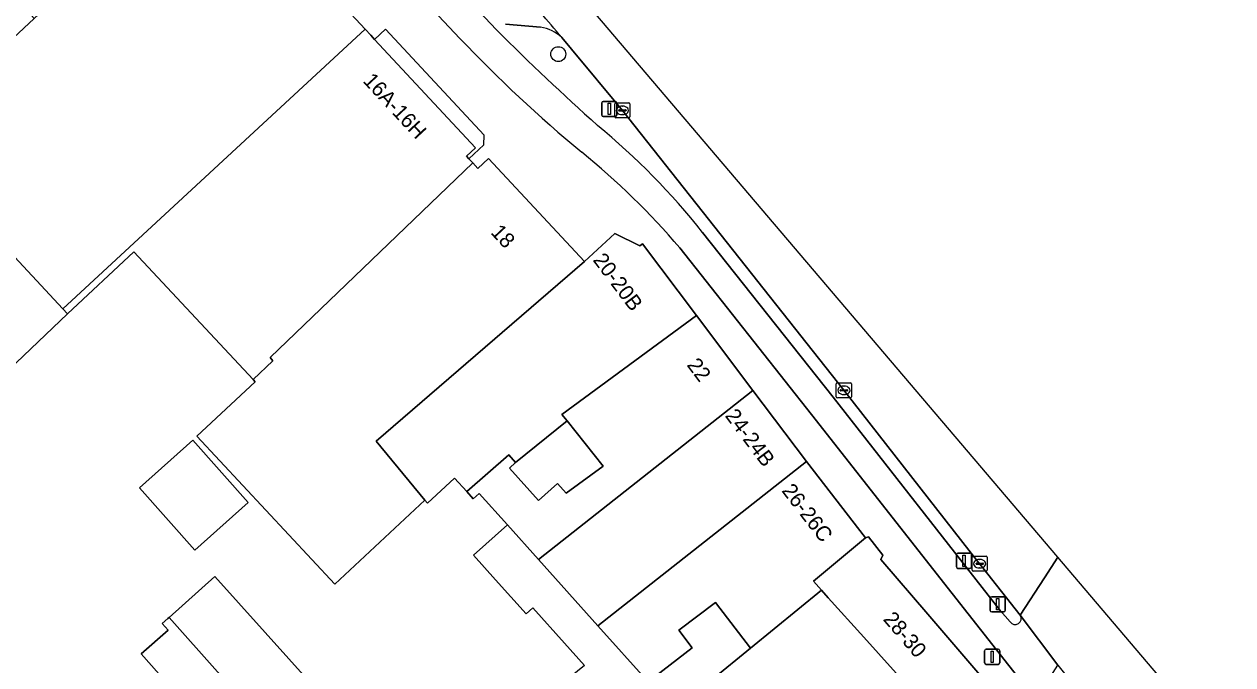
# Model space of a CAD drawing. Extents: x 160663 to 161506, y 382245 to 383291.
# Drawn here: x 161239.2 to 161318.8, y 383059.9 to 383102.1 of the extents above; entities that cross this region are included whole.
import ezdxf

# ---------------------------------------------------------------- set-up
doc = ezdxf.new("R2010")
doc.units = 0
for name, color, linetype in [('IMGEO_Berm_open', 7, 'Continuous'), ('IMGEO_Boom', 7, 'Continuous'), ('IMGEO_Drukknoppaal', 7, 'Continuous'), ('IMGEO_Erf', 7, 'Continuous'), ('IMGEO_Fietspad_gesloten', 7, 'Continuous'), ('IMGEO_Kolk', 7, 'Continuous'), ('IMGEO_Lichtmast', 7, 'Continuous'), ('IMGEO_Pand', 7, 'Continuous'), ('IMGEO_Pand_nummerreeks', 7, 'Continuous'), ('IMGEO_Pand_overbouw', 7, 'Continuous'), ('IMGEO_Parkeervlak_open', 7, 'Continuous'), ('IMGEO_Rijbaan_lokaal_gesloten', 7, 'Continuous'), ('IMGEO_Rijbaan_lokaal_open', 7, 'Continuous'), ('IMGEO_Verkeersregelinstallatiepaal', 7, 'Continuous'), ('IMGEO_Voetpad_open', 7, 'Continuous')]:
    doc.layers.add(name, color=color, linetype=linetype)

msp = doc.modelspace()

# ---------------------------------------------------------------- linework, layer by layer
at = {"layer": 'IMGEO_Berm_open'}
for points in [[(161254.912, 383118.537), (161256.323, 383116.765), (161258.334, 383114.41), (161270.33, 383101.702)], [(161273.229, 383101.876), (161270.916, 383102.083)], [(161304.809, 383063.165), (161302.342, 383066.3), (161302.134, 383066.564), (161293.195, 383077.978), (161278.609, 383096.408), (161275.253, 383100.448), (161274.623, 383101.198)], [(161283.894, 383088.37), (161292.486, 383077.52), (161303.485, 383063.483), (161304.138, 383062.743)]]:
    msp.add_lwpolyline(points, dxfattribs=at)
for centre, radius, start, end in [((161389.137, 383220.692), 168.148, 225.04421, 228.16217), ((161272.889, 383099.404), 2.495, 45.96509, 82.1611), ((161248.085, 383060.139), 45.599, 38.25152, 50.68155), ((161304.472, 383062.956), 0.396, 212.58922, 31.74335)]:
    msp.add_arc(centre, radius, start, end, dxfattribs=at)
at = {"layer": 'IMGEO_Boom'}
msp.add_circle((161274.391, 383100.109), 0.489, dxfattribs=at)
at = {"layer": 'IMGEO_Drukknoppaal'}
for p, q in [((161302.464, 383060.035), (161302.464, 383060.835)), ((161302.464, 383060.835), (161302.464, 383060.035)), ((161302.564, 383060.935), (161303.354, 383060.935)), ((161303.354, 383060.935), (161302.564, 383060.935)), ((161303.454, 383060.835), (161303.454, 383060.035)), ((161303.454, 383060.035), (161303.454, 383060.835)), ((161303.354, 383059.935), (161302.564, 383059.935)), ((161302.564, 383059.935), (161303.354, 383059.935))]:
    msp.add_line(p, q, dxfattribs=at)
msp.add_lwpolyline([(161302.884, 383060.81), (161303.034, 383060.81), (161303.034, 383060.06), (161302.884, 383060.06), (161302.884, 383060.81)], dxfattribs=at)
for centre, start, end in [((161302.564, 383060.835), 90, 180), ((161302.564, 383060.835), 90, 180), ((161303.354, 383060.835), 0, 90), ((161303.354, 383060.835), 360, 90), ((161302.564, 383060.035), 180, 270), ((161302.564, 383060.035), 180, 270), ((161303.354, 383060.035), 270, 0), ((161303.354, 383060.035), 270, 0)]:
    msp.add_arc(centre, 0.1, start, end, dxfattribs=at)
at = {"layer": 'IMGEO_Erf'}
for points in [[(161231.375, 383094.502), (161239.877, 383102.451), (161235.451, 383107.442)], [(161276.127, 383059.86), (161274.802, 383061.337), (161272.726, 383063.65), (161272.282, 383063.252), (161270.257, 383065.508), (161268.812, 383067.118), (161271.047, 383069.124), (161269.191, 383071.192), (161268.792, 383070.835), (161268.367, 383071.309), (161267.563, 383072.204), (161265.779, 383070.541), (161265.598, 383070.736), (161259.677, 383065.217), (161250.595, 383074.961), (161254.435, 383078.54), (161254.296, 383078.689), (161246.453, 383087.105), (161242.076, 383083.021), (161227.068, 383068.696)], [(161229.123, 383068.456), (161230.103, 383067.172), (161228.903, 383066.257), (161232.503, 383061.539), (161235.639, 383057.431), (161238.692, 383053.431), (161241.58, 383049.647), (161244.468, 383045.864), (161248.069, 383041.146), (161247.842, 383040.973), (161247.092, 383041.927), (161245.343, 383040.569), (161247.016, 383038.381), (161249.693, 383034.881), (161255.983, 383040.202), (161261.141, 383044.565), (161246.93, 383060.62)], [(161246.93, 383060.62), (161248.708, 383062.181), (161248.317, 383062.62), (161248.685, 383062.95), (161248.77, 383063.026), (161251.78, 383065.727), (161261.529, 383054.879)]]:
    msp.add_lwpolyline(points, dxfattribs=at)
for points in [[(161274.971, 383075.963), (161271.58, 383073.225), (161271.177, 383072.863), (161273.087, 383070.734), (161274.334, 383071.853), (161274.921, 383071.2), (161277.35, 383072.98)], [(161246.81, 383071.55), (161250.323, 383074.687), (161253.976, 383070.595), (161250.463, 383067.459)], [(161287.043, 383060.994), (161284.741, 383064.014), (161282.33, 383062.177), (161283.215, 383061.015), (161280.3, 383058.794), (161282.01, 383056.885)]]:
    msp.add_lwpolyline(points, close=True, dxfattribs=at)
at = {"layer": 'IMGEO_Fietspad_gesloten'}
for points in [[(161270.33, 383101.702), (161258.334, 383114.41)], [(161257.638, 383112.077), (161267.918, 383101.141)], [(161304.138, 383062.743), (161303.485, 383063.483), (161292.486, 383077.52), (161283.894, 383088.37)], [(161282.391, 383087.355), (161291.069, 383076.384), (161300.331, 383064.593), (161305.102, 383058.525), (161305.241, 383058.31)], [(161305.536, 383057.12), (161307.29, 383059.875), (161304.809, 383063.165)]]:
    msp.add_lwpolyline(points, dxfattribs=at)
for centre, radius, start, end in [((161389.137, 383220.692), 168.148, 225.04421, 228.16217), ((161335.864, 383165.804), 93.797, 223.58152, 230.28845), ((161248.085, 383060.139), 45.599, 38.25152, 50.68155), ((161245.752, 383056.225), 48.078, 40.35256, 51.11245), ((161304.472, 383062.956), 0.396, 212.58922, 31.74335)]:
    msp.add_arc(centre, radius, start, end, dxfattribs=at)
at = {"layer": 'IMGEO_Kolk'}
for p, q in [((161278.112, 383095.981), (161278.112, 383096.833)), ((161278.187, 383096.907), (161279.039, 383096.907)), ((161278.6, 383096.687), (161278.625, 383096.687)), ((161279.113, 383096.833), (161279.113, 383095.981)), ((161279.039, 383095.907), (161278.187, 383095.907)), ((161278.371, 383096.401), (161278.371, 383096.413)), ((161278.809, 383096.364), (161278.411, 383096.364)), ((161278.414, 383096.45), (161278.812, 383096.45)), ((161278.623, 383096.127), (161278.598, 383096.127)), ((161278.855, 383096.413), (161278.855, 383096.401)), ((161292.697, 383077.551), (161292.697, 383078.403)), ((161292.772, 383078.477), (161293.624, 383078.477)), ((161293.185, 383078.257), (161293.21, 383078.257)), ((161293.698, 383078.403), (161293.698, 383077.551)), ((161293.624, 383077.477), (161292.772, 383077.477)), ((161292.956, 383077.971), (161292.956, 383077.983)), ((161293.394, 383077.934), (161292.996, 383077.934)), ((161292.999, 383078.02), (161293.397, 383078.02)), ((161293.208, 383077.697), (161293.183, 383077.697)), ((161293.44, 383077.983), (161293.44, 383077.971)), ((161301.711, 383067.063), (161302.563, 383067.063)), ((161301.636, 383066.137), (161301.636, 383066.989)), ((161301.895, 383066.557), (161301.895, 383066.569)), ((161302.333, 383066.52), (161301.935, 383066.52)), ((161301.938, 383066.606), (161302.336, 383066.606)), ((161302.147, 383066.283), (161302.122, 383066.283)), ((161302.124, 383066.843), (161302.149, 383066.843)), ((161302.379, 383066.569), (161302.379, 383066.557)), ((161302.637, 383066.989), (161302.637, 383066.137)), ((161302.563, 383066.063), (161301.711, 383066.063))]:
    msp.add_line(p, q, dxfattribs=at)
for points in [[(161278.112, 383095.981), (161278.112, 383096.833)], [(161278.187, 383096.907), (161279.039, 383096.907)], [(161279.113, 383096.833), (161279.113, 383095.981)], [(161279.039, 383095.907), (161278.187, 383095.907)], [(161292.697, 383077.551), (161292.697, 383078.403)], [(161292.772, 383078.477), (161293.624, 383078.477)], [(161293.698, 383078.403), (161293.698, 383077.551)], [(161293.624, 383077.477), (161292.772, 383077.477)], [(161301.711, 383067.063), (161302.563, 383067.063)], [(161301.636, 383066.137), (161301.636, 383066.989)], [(161302.637, 383066.989), (161302.637, 383066.137)], [(161302.563, 383066.063), (161301.711, 383066.063)]]:
    msp.add_lwpolyline(points, dxfattribs=at)
for centre, radius, start, end in [((161278.189, 383096.831), 0.0765, 91.55205, 178.44795), ((161278.189, 383096.831), 0.0765, 91.55205, 178.44795), ((161279.037, 383096.831), 0.0765, 1.55205, 88.44795), ((161279.037, 383096.831), 0.0765, 1.55205, 88.44795), ((161278.189, 383095.983), 0.0765, 181.55205, 268.44795), ((161278.189, 383095.983), 0.0765, 181.55205, 268.44795), ((161278.411, 383096.41), 0.0403, 85.87752, 175.75265), ((161278.408, 383096.4), 0.0366, 178.93798, 274.71019), ((161278.812, 383096.407), 0.043, 264.86636, 352.45326), ((161278.816, 383096.412), 0.0386, 1.73085, 96.63898), ((161279.037, 383095.983), 0.0765, 271.55205, 358.44795), ((161279.037, 383095.983), 0.0765, 271.55205, 358.44795), ((161292.774, 383078.401), 0.0765, 91.55205, 178.44795), ((161292.774, 383078.401), 0.0765, 91.55205, 178.44795), ((161293.622, 383078.401), 0.0765, 1.55205, 88.44795), ((161293.622, 383078.401), 0.0765, 1.55205, 88.44795), ((161292.774, 383077.553), 0.0765, 181.55205, 268.44795), ((161292.774, 383077.553), 0.0765, 181.55205, 268.44795), ((161292.996, 383077.98), 0.0403, 85.87752, 175.75265), ((161292.993, 383077.97), 0.0366, 178.93798, 274.71019), ((161293.397, 383077.977), 0.043, 264.86636, 352.45326), ((161293.401, 383077.982), 0.0386, 1.73085, 96.63898), ((161293.622, 383077.553), 0.0765, 271.55205, 358.44795), ((161293.622, 383077.553), 0.0765, 271.55205, 358.44795), ((161301.713, 383066.987), 0.0765, 91.55205, 178.44795), ((161301.713, 383066.987), 0.0765, 91.55205, 178.44795), ((161302.561, 383066.987), 0.0765, 1.55205, 88.44795), ((161302.561, 383066.987), 0.0765, 1.55205, 88.44795), ((161301.935, 383066.566), 0.0403, 85.87752, 175.75265), ((161301.932, 383066.556), 0.0366, 178.93798, 274.71019), ((161302.336, 383066.563), 0.043, 264.86636, 352.45326), ((161302.34, 383066.568), 0.0386, 1.73085, 96.63898), ((161301.713, 383066.139), 0.0765, 181.55205, 268.44795), ((161301.713, 383066.139), 0.0765, 181.55205, 268.44795), ((161302.561, 383066.139), 0.0765, 271.55205, 358.44795), ((161302.561, 383066.139), 0.0765, 271.55205, 358.44795)]:
    msp.add_arc(centre, radius, start, end, dxfattribs=at)
for centre, major_axis, ratio, start_param, end_param in [((161278.599, 383096.407), (-0.387, 0.002), 0.722429, 4.712389, 7.853982), ((161278.624, 383096.407), (-0.39, 0.002), 0.717154, 1.570796, 4.712389), ((161293.184, 383077.977), (-0.387, 0.002), 0.722429, 4.712389, 7.853982), ((161293.209, 383077.977), (-0.39, 0.002), 0.717154, 1.570796, 4.712389), ((161302.123, 383066.563), (-0.387, 0.002), 0.722429, 4.712389, 7.853982), ((161302.148, 383066.563), (-0.39, 0.002), 0.717154, 1.570796, 4.712389)]:
    msp.add_ellipse(centre, major_axis=major_axis, ratio=ratio, start_param=start_param, end_param=end_param, dxfattribs=at)
at = {"layer": 'IMGEO_Lichtmast'}
for p, q in [((161277.253, 383096.101), (161277.253, 383096.901)), ((161277.253, 383096.901), (161277.253, 383096.101)), ((161277.353, 383097.001), (161278.143, 383097.001)), ((161278.143, 383097.001), (161277.353, 383097.001)), ((161278.243, 383096.901), (161278.243, 383096.101)), ((161278.243, 383096.101), (161278.243, 383096.901)), ((161278.143, 383096.001), (161277.353, 383096.001)), ((161277.353, 383096.001), (161278.143, 383096.001)), ((161300.608, 383066.355), (161300.608, 383067.155)), ((161300.608, 383067.155), (161300.608, 383066.355)), ((161300.708, 383067.255), (161301.498, 383067.255)), ((161301.498, 383067.255), (161300.708, 383067.255)), ((161301.598, 383067.155), (161301.598, 383066.355)), ((161301.598, 383066.355), (161301.598, 383067.155)), ((161301.498, 383066.255), (161300.708, 383066.255)), ((161300.708, 383066.255), (161301.498, 383066.255))]:
    msp.add_line(p, q, dxfattribs=at)
for points in [[(161277.673, 383096.876), (161277.823, 383096.876), (161277.823, 383096.126), (161277.673, 383096.126), (161277.673, 383096.876)], [(161301.028, 383067.13), (161301.178, 383067.13), (161301.178, 383066.38), (161301.028, 383066.38), (161301.028, 383067.13)]]:
    msp.add_lwpolyline(points, dxfattribs=at)
for centre, start, end in [((161277.353, 383096.901), 90, 180), ((161277.353, 383096.901), 90, 180), ((161278.143, 383096.901), 0, 90), ((161278.143, 383096.901), 360, 90), ((161277.353, 383096.101), 180, 270), ((161277.353, 383096.101), 180, 270), ((161278.143, 383096.101), 270, 0), ((161278.143, 383096.101), 270, 0), ((161300.708, 383067.155), 90, 180), ((161300.708, 383067.155), 90, 180), ((161301.498, 383067.155), 0, 90), ((161301.498, 383067.155), 360, 90), ((161300.708, 383066.355), 180, 270), ((161300.708, 383066.355), 180, 270), ((161301.498, 383066.355), 270, 0), ((161301.498, 383066.355), 270, 0)]:
    msp.add_arc(centre, 0.1, start, end, dxfattribs=at)
at = {"layer": 'IMGEO_Pand'}
for points in [[(161261.683, 383101.745), (161253.542, 383110.48), (161253.147, 383110.111), (161251.043, 383112.368), (161251.369, 383112.672), (161251.232, 383112.821), (161241.897, 383104.34), (161239.877, 383102.451), (161231.375, 383094.502), (161241.771, 383083.348)], [(161268.759, 383092.949), (161268.499, 383093.228), (161268.35, 383093.387), (161268.951, 383093.947), (161262.301, 383101.082), (161262.048, 383101.353), (161261.683, 383101.745), (161241.771, 383083.348), (161242.076, 383083.021), (161246.453, 383087.105), (161254.296, 383078.689), (161255.606, 383079.923), (161255.433, 383080.128)], [(161276.126, 383086.454), (161269.802, 383093.242), (161269.106, 383092.577), (161268.759, 383092.949), (161255.433, 383080.128), (161255.606, 383079.923), (161254.296, 383078.689), (161254.435, 383078.54), (161250.595, 383074.961), (161259.677, 383065.217), (161265.598, 383070.736), (161262.397, 383074.623)], [(161283.486, 383082.9), (161279.937, 383087.611), (161279.769, 383087.483), (161278.114, 383088.306), (161276.126, 383086.454), (161262.397, 383074.623), (161265.598, 383070.736), (161265.779, 383070.541), (161267.563, 383072.204), (161268.367, 383071.309), (161271.133, 383073.723), (161271.58, 383073.225), (161274.971, 383075.963), (161274.629, 383076.392)], [(161287.209, 383077.959), (161283.486, 383082.9), (161274.629, 383076.392), (161274.971, 383075.963), (161277.35, 383072.98), (161274.921, 383071.2), (161274.334, 383071.853), (161273.087, 383070.734), (161271.177, 383072.863), (161271.58, 383073.225), (161271.133, 383073.723), (161268.367, 383071.309), (161268.792, 383070.835), (161269.191, 383071.192), (161271.047, 383069.124), (161273.088, 383066.846)], [(161290.731, 383073.285), (161287.209, 383077.959), (161273.088, 383066.846), (161277, 383062.478)], [(161250.463, 383067.459), (161253.976, 383070.595), (161250.323, 383074.687), (161246.81, 383071.55)], [(161291.724, 383064.815), (161291.194, 383065.404), (161294.609, 383068.263), (161290.731, 383073.285), (161277, 383062.478), (161280.3, 383058.794), (161283.215, 383061.015), (161282.33, 383062.177), (161284.741, 383064.014), (161287.043, 383060.994)], [(161282.01, 383056.885), (161280.3, 383058.794), (161277, 383062.478), (161273.088, 383066.846), (161271.047, 383069.124), (161268.812, 383067.118), (161270.257, 383065.508), (161272.282, 383063.252), (161272.726, 383063.65), (161274.802, 383061.337), (161276.127, 383059.86), (161270.668, 383055.453), (161270.297, 383055.866), (161269.369, 383055.032), (161273.299, 383050.573), (161274.313, 383051.479), (161277.138, 383048.317), (161276.975, 383048.172), (161283.209, 383041.194), (161283.339, 383041.084), (161283.621, 383041.308), (161290.842, 383047.025)], [(161298.728, 383063.232), (161295.632, 383066.841), (161295.756, 383067.123), (161294.816, 383068.322), (161294.609, 383068.263), (161291.194, 383065.404), (161291.724, 383064.815), (161292.17, 383064.32), (161294.508, 383061.719), (161300.704, 383054.827), (161303.85, 383057.26)], [(161248.77, 383063.026), (161258.504, 383052.102), (161262.277, 383045.764), (161263.399, 383043.879), (161263.155, 383043.598), (161268.95, 383037.175), (161270.501, 383038.408), (161274.702, 383033.841), (161277.874, 383036.582), (161261.529, 383054.879), (161251.78, 383065.727)], [(161294.508, 383061.719), (161292.17, 383064.32), (161291.724, 383064.815), (161287.043, 383060.994), (161282.01, 383056.885), (161290.842, 383047.025), (161291.367, 383047.441), (161296.012, 383051.119), (161298.127, 383052.794), (161300.316, 383054.527), (161300.704, 383054.827)], [(161265.799, 383028.598), (161266.26, 383028.084), (161272.084, 383032.571), (161273.655, 383033.782), (161274.067, 383033.293), (161274.702, 383033.841), (161270.501, 383038.408), (161268.95, 383037.175), (161263.155, 383043.598), (161263.399, 383043.879), (161262.277, 383045.764), (161258.504, 383052.102), (161248.77, 383063.026), (161248.685, 383062.95), (161248.317, 383062.62), (161248.708, 383062.181), (161246.93, 383060.62), (161261.141, 383044.565), (161255.983, 383040.202)]]:
    msp.add_lwpolyline(points, close=True, dxfattribs=at)
at = {"layer": 'IMGEO_Pand_overbouw'}
msp.add_lwpolyline([(161268.499, 383093.228), (161269.485, 383094.149), (161269.507, 383094.785), (161263.009, 383101.758), (161262.301, 383101.082), (161268.951, 383093.947), (161268.35, 383093.387)], close=True, dxfattribs=at)
at = {"layer": 'IMGEO_Parkeervlak_open'}
msp.add_lwpolyline([(161270.916, 383102.083), (161273.229, 383101.876)], dxfattribs=at)
for centre, radius, start, end in [((160992.54, 382864.574), 368.187, 39.99151, 40.66718), ((161272.889, 383099.404), 2.495, 45.96509, 82.1611)]:
    msp.add_arc(centre, radius, start, end, dxfattribs=at)
at = {"layer": 'IMGEO_Rijbaan_lokaal_gesloten'}
for points in [[(161307.272, 383066.988), (161235.276, 383151.613), (161231.946, 383148.277), (161232.866, 383147.336), (161234.997, 383145.159), (161243.487, 383136.403), (161256.228, 383123.238), (161259.35, 383119.99), (161262.388, 383116.433), (161271.813, 383104.508)], [(161274.623, 383101.198), (161275.253, 383100.448), (161278.609, 383096.408), (161293.195, 383077.978), (161302.134, 383066.564), (161302.342, 383066.3), (161304.809, 383063.165), (161306.394, 383065.625), (161307.272, 383066.988)]]:
    msp.add_lwpolyline(points, dxfattribs=at)
msp.add_lwpolyline([(161307.272, 383066.988), (161306.394, 383065.625), (161304.809, 383063.165), (161307.29, 383059.875), (161318.307, 383046.032), (161320.034, 383043.795), (161322.958, 383048.175), (161319.897, 383052.149), (161316.471, 383056.176)], close=True, dxfattribs=at)
msp.add_arc((160992.54, 382864.574), 368.187, 39.99151, 40.66718, dxfattribs=at)
at = {"layer": 'IMGEO_Rijbaan_lokaal_open'}
msp.add_lwpolyline([(161228.61, 383076.46), (161222.536, 383070.95), (161220.273, 383069.067), (161222.74, 383065.906), (161223.102, 383066.191), (161223.394, 383065.879), (161227.068, 383068.696), (161242.076, 383083.021), (161241.771, 383083.348), (161231.375, 383094.502), (161227.308, 383090.907), (161235.215, 383082.108), (161230.536, 383078.207)], close=True, dxfattribs=at)
at = {"layer": 'IMGEO_Verkeersregelinstallatiepaal'}
for p, q in [((161302.83, 383063.491), (161302.83, 383064.291)), ((161302.83, 383064.291), (161302.83, 383063.491)), ((161302.93, 383064.391), (161303.72, 383064.391)), ((161303.72, 383064.391), (161302.93, 383064.391)), ((161303.82, 383064.291), (161303.82, 383063.491)), ((161303.82, 383063.491), (161303.82, 383064.291)), ((161303.72, 383063.391), (161302.93, 383063.391)), ((161302.93, 383063.391), (161303.72, 383063.391))]:
    msp.add_line(p, q, dxfattribs=at)
msp.add_lwpolyline([(161303.25, 383064.266), (161303.4, 383064.266), (161303.4, 383063.516), (161303.25, 383063.516), (161303.25, 383064.266)], dxfattribs=at)
for centre, start, end in [((161302.93, 383064.291), 90, 180), ((161302.93, 383064.291), 90, 180), ((161303.72, 383064.291), 0, 90), ((161303.72, 383064.291), 360, 90), ((161302.93, 383063.491), 180, 270), ((161302.93, 383063.491), 180, 270), ((161303.72, 383063.491), 270, 0), ((161303.72, 383063.491), 270, 0)]:
    msp.add_arc(centre, 0.1, start, end, dxfattribs=at)
at = {"layer": 'IMGEO_Voetpad_open'}
for points in [[(161267.918, 383101.141), (161257.638, 383112.077)], [(161253.542, 383110.48), (161261.683, 383101.745), (161262.048, 383101.353), (161262.301, 383101.082), (161268.951, 383093.947), (161268.35, 383093.387), (161268.499, 383093.228), (161268.759, 383092.949), (161269.106, 383092.577), (161269.802, 383093.242), (161276.126, 383086.454), (161278.114, 383088.306), (161279.769, 383087.483), (161279.937, 383087.611), (161283.486, 383082.9), (161287.209, 383077.959), (161290.731, 383073.285), (161294.609, 383068.263), (161294.816, 383068.322), (161295.756, 383067.123), (161295.632, 383066.841), (161298.728, 383063.232), (161303.85, 383057.26)], [(161305.102, 383058.525), (161300.331, 383064.593), (161291.069, 383076.384), (161282.391, 383087.355)]]:
    msp.add_lwpolyline(points, dxfattribs=at)
for centre, radius, start, end in [((161335.864, 383165.804), 93.797, 223.58152, 230.28845), ((161245.752, 383056.225), 48.078, 40.35256, 51.11245)]:
    msp.add_arc(centre, radius, start, end, dxfattribs=at)

# ---------------------------------------------------------------- texts
at = {"layer": 'IMGEO_Pand_nummerreeks'}
for s, rotation, p in [('16A-16H', 312.78828, (161261.483, 383098.31)), ('18', 312.97329, (161269.891, 383088.336)), ('20-20B', 306.99567, (161276.633, 383086.546)), ('22', 306.99567, (161282.816, 383079.635)), ('24-24B', 307.0014, (161285.332, 383076.296)), ('26-26C', 307.6754, (161289.061, 383071.357)), ('28-30', 310.61677, (161295.736, 383062.88))]:
    msp.add_text(s, height=1, rotation=rotation, dxfattribs=at).set_placement(p)

doc.saveas('drawing.dxf')
